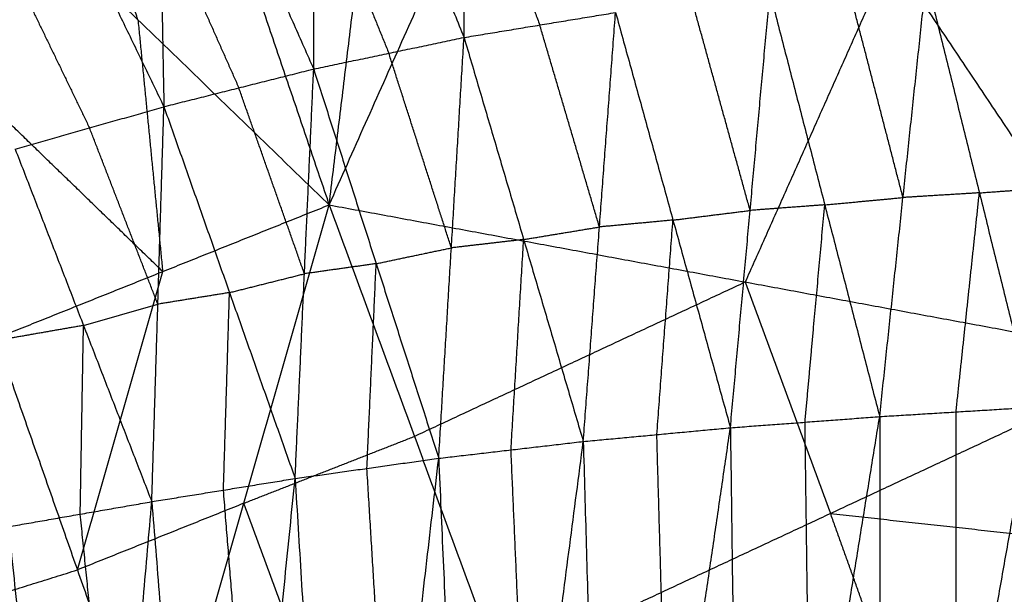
# Model space of a CAD drawing. Header units: millimetres. Extents: x -106 to 110, y -96 to 120.
# Tile 488 of 656: x 39.88 to 43.46, y -84.2 to -82.11. Entities that reach past the tile are written whole.
import ezdxf

# ---------------------------------------------------------------- set-up
doc = ezdxf.new("R2010")
doc.units = ezdxf.units.MM
doc.header["$MEASUREMENT"] = 0
doc.layers.add('Default', color=7, linetype='Continuous', true_color=0x000000)

msp = doc.modelspace()

# ---------------------------------------------------------------- linework, layer by layer
at = {"layer": 'Default'}
for points in [[(42.878, -80.0523, 12.4242), (43.4559, -81.699, 13.0513), (44.0338, -83.3457, 13.6784)], [(30.8318, -83.6863, 12.0172), (35.4492, -82.0342, 12.0172), (40.0666, -80.3821, 12.0172)], [(35.4813, -83.0083, 12.4242), (37.7739, -81.6952, 12.2207), (40.0666, -80.3821, 12.0172)], [(36.3144, -82.7088, 12.4242), (38.1905, -81.5454, 12.2207), (40.0666, -80.3821, 12.0172)], [(37.1448, -82.4021, 12.4242), (38.6057, -81.3921, 12.2207), (40.0666, -80.3821, 12.0172)], [(41.0093, -82.7852, 13.2677), (41.5386, -81.5973, 12.846), (42.068, -80.4095, 12.4242)], [(42.068, -80.4095, 12.4242), (43.0509, -81.8776, 13.0513), (44.0338, -83.3457, 13.6784)], [(41.4995, -82.1764, 9.4485), (41.5067, -81.4165, 9.6501), (41.5139, -80.6566, 9.8517)], [(41.0093, -82.7852, 13.2677), (41.1321, -81.7724, 12.846), (41.2549, -80.7596, 12.4242)], [(40.9459, -80.8126, 9.8083), (40.9495, -81.5519, 9.6168), (40.9531, -82.2912, 9.4252)], [(40.9459, -80.8126, 9.8083), (41.2227, -81.4945, 9.6284), (41.4995, -82.1764, 9.4485)], [(40.3815, -81.0017, 9.7846), (40.3952, -81.7149, 9.6047), (40.4088, -82.4281, 9.4249)], [(40.3815, -81.0017, 9.7846), (40.6673, -81.6465, 9.6049), (40.9531, -82.2912, 9.4252)], [(40.4387, -81.1025, 12.4242), (40.724, -81.9438, 12.846), (41.0093, -82.7852, 13.2677)], [(39.8245, -81.2192, 9.7788), (40.1167, -81.8237, 9.6018), (40.4088, -82.4281, 9.4249)], [(40.3144, -82.1117, 12.846), (40.1718, -81.691, 12.6351), (40.0291, -81.2704, 12.4242)], [(39.6195, -81.4382, 12.4242), (40.3144, -82.1117, 12.846), (41.0093, -82.7852, 13.2677)], [(41.5067, -81.4165, 9.6501), (41.6408, -81.7738, 9.5611), (41.7749, -82.131, 9.472)], [(40.9495, -81.5519, 9.6168), (41.0879, -81.8928, 9.5268), (41.2263, -82.2338, 9.4369)], [(40.3952, -81.7149, 9.6047), (40.5381, -82.0373, 9.5149), (40.681, -82.3596, 9.4251)], [(43.0509, -81.8776, 13.0513), (42.7862, -82.4715, 13.2622), (42.5215, -83.0655, 13.4731)], [(39.8464, -81.9011, 9.6121), (39.9925, -82.2033, 9.5236), (40.1385, -82.5055, 9.4351)], [(43.0102, -83.555, 9.4637), (43.095, -82.7584, 9.5579), (43.1798, -81.9617, 9.6521)], [(43.1798, -81.9617, 9.6521), (43.3726, -82.7414, 9.6052), (43.5654, -83.521, 9.5583)], [(42.4677, -83.5955, 9.3858), (42.5394, -82.8054, 9.4752), (42.6111, -82.0152, 9.5646)], [(42.6111, -82.0152, 9.5646), (42.8106, -82.7851, 9.5141), (43.0102, -83.555, 9.4637)], [(43.095, -82.7584, 9.5579), (42.9952, -82.3734, 9.5831), (42.8954, -81.9885, 9.6083)], [(42.5394, -82.8054, 9.4752), (42.435, -82.4279, 9.5027), (42.3307, -82.0504, 9.5301)], [(41.4995, -82.1764, 9.4485), (41.7749, -82.131, 9.472), (42.0503, -82.0856, 9.4956)], [(41.933, -83.6455, 9.3269), (41.9917, -82.8655, 9.4113), (42.0503, -82.0856, 9.4956)], [(42.0503, -82.0856, 9.4956), (42.259, -82.8405, 9.4407), (42.4677, -83.5955, 9.3858)], [(40.3144, -82.1117, 12.846), (40.3593, -82.5697, 13.0564), (40.4043, -83.0276, 13.2668)], [(41.9917, -82.8655, 9.4113), (41.8833, -82.4983, 9.4416), (41.7749, -82.131, 9.472)], [(40.9531, -82.2912, 9.4252), (41.2263, -82.2338, 9.4369), (41.4995, -82.1764, 9.4485)], [(41.4075, -83.7066, 9.2905), (41.4535, -82.9415, 9.3695), (41.4995, -82.1764, 9.4485)], [(41.4995, -82.1764, 9.4485), (41.7163, -82.911, 9.3877), (41.933, -83.6455, 9.3269)], [(41.4535, -82.9415, 9.3695), (41.3399, -82.5877, 9.4032), (41.2263, -82.2338, 9.4369)], [(40.4088, -82.4281, 9.4249), (40.681, -82.3596, 9.4251), (40.9531, -82.2912, 9.4252)], [(40.8856, -83.7802, 9.2787), (40.9194, -83.0357, 9.352), (40.9531, -82.2912, 9.4252)], [(40.9531, -82.2912, 9.4252), (41.1803, -82.9989, 9.3579), (41.4075, -83.7066, 9.2905)], [(40.4043, -83.0276, 13.2668), (40.0568, -82.6909, 13.0559), (39.7094, -82.3542, 12.8451)], [(40.9194, -83.0357, 9.352), (40.8002, -82.6977, 9.3885), (40.681, -82.3596, 9.4251)], [(39.8683, -82.5829, 9.4453), (40.1385, -82.5055, 9.4351), (40.4088, -82.4281, 9.4249)], [(40.3647, -83.8644, 9.2909), (40.3868, -83.1463, 9.3579), (40.4088, -82.4281, 9.4249)], [(40.4088, -82.4281, 9.4249), (40.6472, -83.1041, 9.3518), (40.8856, -83.7802, 9.2787)], [(40.3868, -83.1463, 9.3579), (40.2626, -82.8259, 9.3965), (40.1385, -82.5055, 9.4351)], [(39.8683, -82.5829, 9.4453), (40.1165, -83.2236, 9.3681), (40.3647, -83.8644, 9.2909)], [(43.3726, -82.7414, 9.6052), (43.518, -82.731, 9.6311), (43.6633, -82.7206, 9.657)], [(42.8106, -82.7851, 9.5141), (42.9528, -82.7718, 9.536), (43.095, -82.7584, 9.5579)], [(43.3726, -82.7414, 9.6052), (43.2338, -82.7499, 9.5815), (43.095, -82.7584, 9.5579)], [(43.2878, -83.538, 9.511), (43.3302, -83.1397, 9.5581), (43.3726, -82.7414, 9.6052)], [(39.7993, -83.2701, 13.2659), (40.4043, -83.0276, 13.2668), (41.0093, -82.7852, 13.2677)], [(40.3894, -84.9553, 13.7144), (40.6993, -83.8702, 13.491), (41.0093, -82.7852, 13.2677)], [(41.0093, -82.7852, 13.2677), (41.319, -83.6269, 13.4898), (41.6287, -84.4687, 13.7119)], [(41.0093, -82.7852, 13.2677), (42.5215, -83.0655, 13.4731), (44.0338, -83.3457, 13.6784)], [(42.259, -82.8405, 9.4407), (42.3992, -82.8229, 9.458), (42.5394, -82.8054, 9.4752)], [(42.8106, -82.7851, 9.5141), (42.675, -82.7952, 9.4947), (42.5394, -82.8054, 9.4752)], [(42.7389, -83.5753, 9.4248), (42.7748, -83.1802, 9.4695), (42.8106, -82.7851, 9.5141)], [(42.259, -82.8405, 9.4407), (42.1253, -82.853, 9.426), (41.9917, -82.8655, 9.4113)], [(42.2003, -83.6205, 9.3564), (42.2297, -83.2305, 9.3985), (42.259, -82.8405, 9.4407)], [(41.7163, -82.911, 9.3877), (41.854, -82.8883, 9.3995), (41.9917, -82.8655, 9.4113)], [(41.7163, -82.911, 9.3877), (41.5849, -82.9263, 9.3786), (41.4535, -82.9415, 9.3695)], [(41.6703, -83.6761, 9.3087), (41.6933, -83.2935, 9.3482), (41.7163, -82.911, 9.3877)], [(41.1803, -82.9989, 9.3579), (41.3169, -82.9702, 9.3637), (41.4535, -82.9415, 9.3695)], [(41.1803, -82.9989, 9.3579), (41.0499, -83.0173, 9.3549), (40.9194, -83.0357, 9.352)], [(41.1466, -83.7434, 9.2846), (41.1635, -83.3711, 9.3212), (41.1803, -82.9989, 9.3579)], [(40.0943, -84.1127, 13.4901), (40.2493, -83.5702, 13.3785), (40.4043, -83.0276, 13.2668)], [(40.6472, -83.1041, 9.3518), (40.7833, -83.0699, 9.3519), (40.9194, -83.0357, 9.352)], [(41.319, -83.6269, 13.4898), (41.9203, -83.3462, 13.4814), (42.5215, -83.0655, 13.4731)], [(42.5215, -83.0655, 13.4731), (42.6764, -83.4863, 13.5841), (42.8313, -83.9072, 13.6952)], [(40.6472, -83.1041, 9.3518), (40.517, -83.1252, 9.3549), (40.3868, -83.1463, 9.3579)], [(40.6252, -83.8223, 9.2848), (40.6362, -83.4632, 9.3183), (40.6472, -83.1041, 9.3518)], [(40.1165, -83.2236, 9.3681), (40.2516, -83.1849, 9.363), (40.3868, -83.1463, 9.3579)], [(40.1165, -83.2236, 9.3681), (39.9865, -83.2463, 9.3765), (39.8564, -83.2691, 9.3849)], [(40.1046, -83.9098, 9.3078), (40.1106, -83.5667, 9.3379), (40.1165, -83.2236, 9.3681)], [(39.7993, -83.2701, 13.2659), (40.0943, -84.1127, 13.4901), (40.3894, -84.9553, 13.7144)], [(41.6287, -84.4687, 13.7119), (42.8313, -83.9072, 13.6952), (44.0338, -83.3457, 13.6784)], [(43.0102, -83.555, 9.4637), (43.2878, -83.538, 9.511), (43.5654, -83.521, 9.5583)], [(43.0105, -86.6261, 9.9113), (43.288, -85.0735, 9.7348), (43.5654, -83.521, 9.5583)], [(42.4677, -83.5955, 9.3858), (42.7389, -83.5753, 9.4248), (43.0102, -83.555, 9.4637)], [(42.5083, -86.6482, 9.8279), (42.7593, -85.1016, 9.6458), (43.0102, -83.555, 9.4637)], [(43.0102, -83.555, 9.4637), (43.0103, -85.0906, 9.6875), (43.0105, -86.6261, 9.9113)], [(43.288, -85.0735, 9.7348), (43.2879, -84.3058, 9.6229), (43.2878, -83.538, 9.511)], [(41.933, -83.6455, 9.3269), (42.2003, -83.6205, 9.3564), (42.4677, -83.5955, 9.3858)], [(42.0189, -86.6662, 9.7594), (42.2433, -85.1309, 9.5726), (42.4677, -83.5955, 9.3858)], [(42.4677, -83.5955, 9.3858), (42.488, -85.1219, 9.6069), (42.5083, -86.6482, 9.8279)], [(42.7593, -85.1016, 9.6458), (42.7491, -84.3385, 9.5353), (42.7389, -83.5753, 9.4248)], [(40.6993, -83.8702, 13.491), (41.0092, -83.7486, 13.4904), (41.319, -83.6269, 13.4898)], [(42.2433, -85.1309, 9.5726), (42.2218, -84.3757, 9.4645), (42.2003, -83.6205, 9.3564)], [(41.4075, -83.7066, 9.2905), (41.6703, -83.6761, 9.3087), (41.933, -83.6455, 9.3269)], [(41.5374, -86.6794, 9.7072), (41.7352, -85.1625, 9.5171), (41.933, -83.6455, 9.3269)], [(41.933, -83.6455, 9.3269), (41.976, -85.1559, 9.5432), (42.0189, -86.6662, 9.7594)], [(41.7352, -85.1625, 9.5171), (41.7027, -84.4193, 9.4129), (41.6703, -83.6761, 9.3087)], [(40.8856, -83.7802, 9.2787), (41.1466, -83.7434, 9.2846), (41.4075, -83.7066, 9.2905)], [(41.0637, -86.6851, 9.674), (41.2356, -85.1959, 9.4823), (41.4075, -83.7066, 9.2905)], [(41.4075, -83.7066, 9.2905), (41.4725, -85.193, 9.4989), (41.5374, -86.6794, 9.7072)], [(41.2356, -85.1959, 9.4823), (41.1911, -84.4696, 9.3835), (41.1466, -83.7434, 9.2846)], [(40.3647, -83.8644, 9.2909), (40.6252, -83.8223, 9.2848), (40.8856, -83.7802, 9.2787)], [(40.5925, -86.6803, 9.6612), (40.7391, -85.2302, 9.47), (40.8856, -83.7802, 9.2787)], [(40.8856, -83.7802, 9.2787), (40.9747, -85.2327, 9.4764), (41.0637, -86.6851, 9.674)], [(40.7391, -85.2302, 9.47), (40.6821, -84.5263, 9.3774), (40.6252, -83.8223, 9.2848)], [(39.8446, -83.9552, 9.3246), (40.1046, -83.9098, 9.3078), (40.3647, -83.8644, 9.2909)], [(40.6993, -83.8702, 13.491), (40.3968, -83.9915, 13.4906), (40.0943, -84.1127, 13.4901)], [(40.1209, -86.662, 9.6685), (40.2428, -85.2632, 9.4797), (40.3647, -83.8644, 9.2909)], [(40.3647, -83.8644, 9.2909), (40.4786, -85.2723, 9.4761), (40.5925, -86.6803, 9.6612)], [(41.009, -84.712, 13.7131), (40.8542, -84.2911, 13.6021), (40.6993, -83.8702, 13.491)], [(40.2428, -85.2632, 9.4797), (40.1737, -84.5865, 9.3937), (40.1046, -83.9098, 9.3078)], [(42.8313, -83.9072, 13.6952), (43.562, -83.9876, 13.6464), (44.2928, -84.0681, 13.5977)], [(43.0902, -84.6295, 13.6144), (42.9607, -84.2684, 13.6548), (42.8313, -83.9072, 13.6952)], [(39.8446, -83.9552, 9.3246), (39.9827, -85.3086, 9.4965), (40.1209, -86.662, 9.6685)], [(39.4573, -84.3114, 13.4813), (39.7758, -84.212, 13.4857), (40.0943, -84.1127, 13.4901)]]:
    msp.add_open_spline(points, degree=2, dxfattribs=at)

doc.saveas('drawing.dxf')
